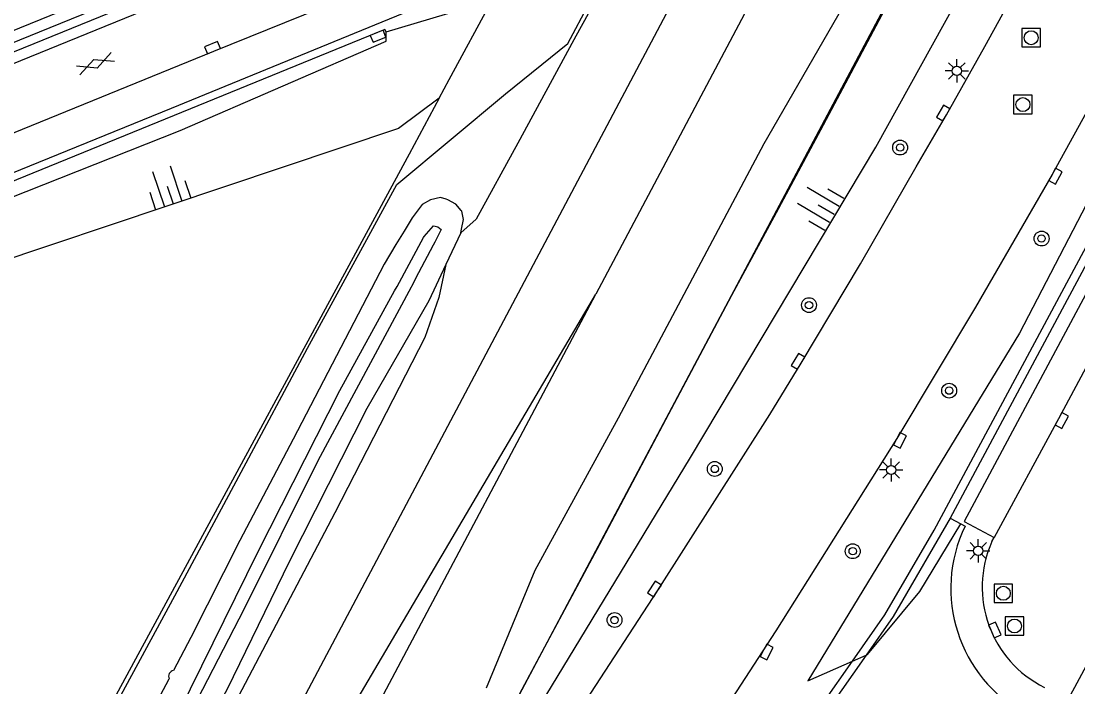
# Model space of a CAD drawing. Extents: x 136000 to 138005, y 398500 to 400500.
# Drawn here: x 137136.3 to 137193.2, y 399504.2 to 399540 of the extents above; entities that cross this region are included whole.
import ezdxf

# ---------------------------------------------------------------- set-up
doc = ezdxf.new("R2010")
doc.units = 0
for name, color, linetype in [('gg-afsc-hekwerk', 7, 'Continuous'), ('gg-afsc-muur', 7, 'Continuous'), ('gg-aspt-spoorlijn', 7, 'Continuous'), ('gg-knt-BGT kruinlijn', 7, 'Continuous'), ('gg-knt-bovenkant onderkant talud', 7, 'Continuous'), ('gg-knt-verharding', 7, 'Continuous'), ('gg-knt-verharding nz', 7, 'Continuous'), ('gg-kwrk-keermuur', 7, 'Continuous'), ('gt-grn-groengrens', 7, 'Continuous'), ('gt-grn-weggrens', 7, 'Continuous'), ('gt-symb-boom', 7, 'Continuous'), ('gt-symb-gesloten verharding', 7, 'Continuous'), ('gt-symb-kolk', 7, 'Continuous'), ('gt-symb-lichtmast', 7, 'Continuous'), ('gt-symb-rioolschacht', 7, 'Continuous'), ('gt-symb-talud symbool', 7, 'Continuous'), ('gx-grn-maaiveld', 7, 'Continuous')]:
    doc.layers.add(name, color=color, linetype=linetype)

# ---------------------------------------------------------------- blocks, each defined once
blk = doc.blocks.new('gt0-KOLK')
at = {"layer": 'gt-symb-kolk'}
blk.add_lwpolyline([(0, 0), (0.375, 0), (0.375, 0.4), (-0.375, 0.4), (-0.375, 0), (0, 0)], dxfattribs=at)
blk = doc.blocks.new('gt0-BOOM')
at = {"layer": 'gt-symb-boom'}
for radius in [0.4, 0.2]:
    blk.add_circle((0, 0), radius, dxfattribs=at)
blk = doc.blocks.new('gt0-GESVH1')
at = {"layer": 'gt-symb-gesloten verharding'}
for p, q in [((-0.992, -0.261), (0.008, 0.239)), ((0.008, -0.261), (-0.992, 0.239)), ((0.008, 0.239), (1.008, -0.261)), ((1.008, 0.239), (0.008, -0.261))]:
    blk.add_line(p, q, dxfattribs=at)
blk = doc.blocks.new('gt0-TALUD_1')
at = {"layer": 'gt-symb-talud symbool'}
for p, q in [((-1, -1), (-1, 0)), ((-0.5, -2), (-0.5, 0)), ((0, -1), (0, 0)), ((0.5, -2), (0.5, 0)), ((1, -1), (1, 0))]:
    blk.add_line(p, q, dxfattribs=at)
blk = doc.blocks.new('gt0-RS')
at = {"layer": 'gt-symb-rioolschacht'}
blk.add_lwpolyline([(-0.5, -0.5), (0.5, -0.5), (0.5, 0.5), (-0.5, 0.5)], close=True, dxfattribs=at)
blk.add_circle((0, 0), 0.375, dxfattribs=at)
blk = doc.blocks.new('gt0-LMAST')
at = {"layer": 'gt-symb-lichtmast'}
for p, q in [((-0.005, 0.246), (-0.005, 0.621)), ((-0.182, 0.173), (-0.447, 0.438)), ((0.172, 0.173), (0.437, 0.438)), ((-0.255, -0.004), (-0.63, -0.004)), ((-0.182, -0.181), (-0.447, -0.446)), ((-0.005, -0.254), (-0.005, -0.629)), ((0.437, -0.446), (0.172, -0.181)), ((0.245, -0.004), (0.62, -0.004))]:
    blk.add_line(p, q, dxfattribs=at)
blk.add_circle((-0.005, -0.004), 0.25, dxfattribs=at)

msp = doc.modelspace()

# ---------------------------------------------------------------- linework, layer by layer
at = {"layer": 'gg-afsc-hekwerk'}
msp.add_line((137156.475, 399491.206), (137188.884, 399552.213), dxfattribs=at)
msp.add_line((137156.475, 399491.206), (137188.884, 399552.213), dxfattribs=at)
msp.add_lwpolyline([(137100.51, 399437.167), (137101.904, 399439.299), (137125.095, 399475.365), (137131.938, 399485.971), (137133.906, 399489.1), (137137.395, 399495.769), (137140.991, 399502.444), (137144.579, 399509.07), (137148.151, 399515.741), (137151.732, 399522.404), (137155.355, 399529.055), (137156.538, 399531.226), (137162.388, 399536.104), (137165.75, 399538.815), (137166.92, 399540.999)], dxfattribs=at)
at = {"layer": 'gg-afsc-muur'}
msp.add_lwpolyline([(137126.181, 399434.307), (137129.753, 399441.006), (137136.067, 399452.927), (137137.838, 399456.268), (137140.217, 399460.74), (137142.597, 399465.212), (137149.065, 399477.354), (137155.534, 399489.496), (137159.114, 399496.225), (137163.293, 399504.042), (137167.472, 399511.859), (137171.027, 399518.564), (137174.582, 399525.268), (137176.981, 399529.718), (137179.379, 399534.167), (137182.349, 399539.764), (137185.32, 399545.362), (137189.257, 399552.899)], dxfattribs=at)
at = {"layer": 'gg-aspt-spoorlijn'}
for p, q in [((137179.459, 399548.321), (137167.259, 399525.316)), ((137174.036, 399546.048), (137144.508, 399490.359)), ((137147.67, 399492.062), (137167.259, 399525.316)), ((137149.146, 399491.206), (137167.259, 399525.316))]:
    msp.add_line(p, q, dxfattribs=at)
at = {"layer": 'gg-knt-BGT kruinlijn'}
msp.add_lwpolyline([(137158.828, 399535.875), (137156.636, 399534.245), (137122.347, 399522.746)], dxfattribs=at)
at = {"layer": 'gg-knt-bovenkant onderkant talud'}
for p, q in [((137184.71, 399509.302), (137186.909, 399512.954)), ((137181.073, 399505.555), (137181.814, 399505.88)), ((137178.677, 399504.505), (137181.073, 399505.555))]:
    msp.add_line(p, q, dxfattribs=at)
for points in [[(137204.716, 399550.518), (137197.512, 399537.518), (137190.069, 399523.222), (137178.677, 399504.505)], [(137090.056, 399520.209), (137092.025, 399521.495), (137098.134, 399523.925), (137116.125, 399531.491), (137141.707, 399541.9), (137160.339, 399549.841), (137161.233, 399549.306)], [(137156.475, 399491.206), (137164.573, 399503.682), (137172.35, 399516.523), (137182.336, 399533.225), (137189.091, 399545.435), (137190.472, 399546.895)], [(137075.652, 399505.027), (137101.615, 399516.867), (137119.021, 399523.9), (137144.87, 399534.136), (137155.96, 399538.933), (137155.969, 399539.45)], [(137181.814, 399505.88), (137181.882, 399505.91), (137184.71, 399509.302)]]:
    msp.add_lwpolyline(points, dxfattribs=at)
at = {"layer": 'gg-knt-verharding'}
for p, q in [((137205.147, 399548.402), (137186.342, 399513.258)), ((137186.342, 399513.258), (137186.909, 399512.954)), ((137186.909, 399512.954), (137187.148, 399512.826)), ((137188.588, 399512.001), (137188.701, 399512.211))]:
    msp.add_line(p, q, dxfattribs=at)
for points in [[(137090.448, 399519.272), (137098.603, 399522.623), (137116.561, 399529.87), (137142.369, 399540.38), (137166.606, 399550.225)], [(137201.909, 399550.407), (137197.345, 399541.836), (137194.846, 399537.234), (137191.835, 399531.764), (137187.712, 399524.614), (137183.462, 399517.543), (137176.96, 399507.187), (137167.31, 399492.357), (137163.42, 399486.218), (137160.176, 399480.914), (137155.683, 399473.369), (137152.047, 399467.107), (137145.112, 399454.348), (137144.092, 399452.377)], [(137207.464, 399547.163), (137192.178, 399518.611), (137188.701, 399512.211)], [(137091.757, 399516.056), (137100.308, 399519.55), (137111.889, 399524.257), (137123.479, 399528.989), (137135.006, 399533.65), (137146.689, 399538.407), (137158.242, 399543.081), (137164.008, 399545.432)], [(137158.2, 399490.183), (137162.117, 399496.376), (137170.585, 399509.338), (137176.635, 399518.832), (137178.318, 399521.598), (137181.509, 399526.951), (137184.51, 399532.167), (137186.136, 399534.967), (137188.203, 399538.656), (137189.658, 399541.312), (137191.488, 399544.748)]]:
    msp.add_lwpolyline(points, dxfattribs=at)
for centre, radius, start, end in [((137194.032, 399509.468), 7.659, 154.0002, 241.8191), ((137194.089, 399509.547), 6.024, 155.9601, 243.76)]:
    msp.add_arc(centre, radius, start, end, dxfattribs=at)
at = {"layer": 'gg-knt-verharding nz'}
msp.add_lwpolyline([(137205.805, 399548.05), (137187.092, 399513.085), (137188.701, 399512.211)], dxfattribs=at)
at = {"layer": 'gg-kwrk-keermuur'}
msp.add_line((137155.969, 399539.45), (137161.695, 399541.164), dxfattribs=at)
for points in [[(137090.217, 399519.814), (137098.374, 399523.144), (137116.341, 399530.422), (137142.119, 399540.898), (137161.508, 399548.796), (137167.049, 399551.043)], [(137090.056, 399520.209), (137098.286, 399523.605), (137116.164, 399530.863), (137161.279, 399549.203), (137161.233, 399549.306)], [(137092.509, 399514.258), (137101.222, 399517.811), (137118.504, 399524.793), (137144.398, 399535.334), (137155.756, 399539.979), (137162.585, 399542.806)], [(137155.969, 399539.45), (137155.902, 399539.57), (137144.557, 399534.931), (137118.667, 399524.377), (137101.434, 399517.363), (137092.665, 399513.83), (137092.53, 399514.2)]]:
    msp.add_lwpolyline(points, dxfattribs=at)
at = {"layer": 'gt-grn-groengrens'}
for p, q in [((137181.814, 399505.88), (137179.782, 399502.982)), ((137179.524, 399503.338), (137181.073, 399505.555))]:
    msp.add_line(p, q, dxfattribs=at)
for points in [[(137181.073, 399505.555), (137182.816, 399508.05), (137185.48, 399512.614), (137204.783, 399548.597), (137205.147, 399548.402)], [(137186.342, 399513.258), (137183.268, 399507.955), (137181.814, 399505.88)]]:
    msp.add_lwpolyline(points, dxfattribs=at)
at = {"layer": 'gt-grn-weggrens'}
msp.add_line((137194.738, 399507.304), (137192.678, 399503.474), dxfattribs=at)
at = {"layer": 'gx-grn-maaiveld'}
for p, q in [((137158.828, 399535.875), (137157.197, 399532.865)), ((137157.197, 399532.865), (137150.359, 399520.248)), ((137159.987, 399528.629), (137159.184, 399526.918)), ((137150.359, 399520.248), (137133.373, 399488.908))]:
    msp.add_line(p, q, dxfattribs=at)
for points in [[(137182.898, 399546.881), (137182.617, 399544.784), (137180.281, 399540.279), (137176.311, 399533.41), (137168.465, 399518.645), (137163.977, 399510.431), (137161.344, 399504.106)], [(137158.828, 399535.875), (137159.367, 399536.87), (137161.683, 399541.142), (137161.695, 399541.164)], [(137166.853, 399540.419), (137166.187, 399539.217), (137166.076, 399539.017), (137163.062, 399533.454), (137160.807, 399529.355), (137159.987, 399528.629)], [(137159.987, 399528.629), (137160.022, 399528.812), (137160.123, 399529.346), (137160.038, 399529.795), (137160.013, 399529.824), (137159.716, 399530.164), (137159.29, 399530.396), (137159.193, 399530.427), (137158.895, 399530.521), (137158.362, 399530.393), (137157.913, 399530.144), (137157.36, 399529.429), (137156.927, 399528.712), (137156.489, 399527.987), (137155.854, 399526.935), (137155.853, 399526.933), (137150.949, 399517.503), (137148.08, 399512.057), (137145.452, 399506.824), (137144.513, 399505.055)], [(137149.072, 399511.465), (137153.471, 399520.125), (137156.413, 399525.5), (137156.566, 399525.727), (137157.971, 399528.363), (137158.008, 399528.432), (137158.52, 399528.99), (137158.602, 399528.977), (137158.754, 399528.953), (137158.936, 399528.794), (137158.579, 399528.117), (137158.494, 399527.955), (137157.707, 399526.464), (137157.322, 399525.734), (137157.318, 399525.699), (137152.293, 399516.337), (137148.32, 399508.381), (137144.105, 399500.203)], [(137159.184, 399526.918), (137158.808, 399525.131), (137158.053, 399522.989), (137153.193, 399513.541), (137138.178, 399484.956), (137129.85, 399470.605), (137124.745, 399472.451), (137112.777, 399450.202), (137104.185, 399433.855)], [(137159.184, 399526.918), (137158.263, 399524.957), (137154.928, 399519.167), (137150.766, 399510.946), (137147.393, 399504.012), (137142.137, 399494.561), (137141.419, 399493.179), (137140.479, 399491.37), (137140.009, 399490.465), (137139.069, 399488.656), (137138.782, 399488.104), (137138.536, 399487.792), (137137.894, 399486.981), (137137.894, 399486.98), (137137.416, 399486.097), (137137.379, 399486.029), (137136.744, 399485.334), (137136.721, 399485.309), (137135.985, 399485.109)], [(137144.824, 399502.831), (137149.072, 399511.465)], [(137135.981, 399490.85), (137137.173, 399492.027), (137137.464, 399492.314), (137139.99, 399496.536), (137144.277, 399504.611)]]:
    msp.add_lwpolyline(points, dxfattribs=at)
msp.add_arc((137144.57, 399504.74), 0.32, 100.1934, 203.8225, dxfattribs=at)

# ---------------------------------------------------------------- block references
at = {"layer": 'gt-symb-boom'}
for p in [(137183.645, 399533.213), (137191.263, 399528.314), (137178.739, 399524.727), (137186.286, 399520.125), (137173.663, 399515.908), (137181.094, 399511.477), (137168.265, 399507.771)]:
    msp.add_blockref('gt0-BOOM', p, dxfattribs=at)
at = {"layer": 'gt-symb-gesloten verharding', "rotation": 21.64190049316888}
msp.add_blockref('gt0-GESVH1', (137140.303, 399537.731), dxfattribs=at)
at = {"layer": 'gt-symb-kolk'}
for p, rotation in [((137155.454, 399539.391), -157.74452575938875), ((137146.689, 399538.407), 22.15056864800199), ((137186.136, 399534.967), 59.55941485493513), ((137191.835, 399531.764), -117.91489094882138), ((137178.318, 399521.598), 59.09990849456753), ((137192.178, 399518.611), -118.51063348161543), ((137183.462, 399517.543), -117.91489094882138), ((137170.585, 399509.338), 56.94331835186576), ((137188.561, 399507.154), -65.900673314), ((137176.287, 399506.147), -117.91489094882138)]:
    msp.add_blockref('gt0-KOLK', p, dxfattribs=dict(at, rotation=rotation))
at = {"layer": 'gt-symb-lichtmast'}
for p in [(137186.703, 399537.344), (137183.169, 399515.855), (137187.856, 399511.501)]:
    msp.add_blockref('gt0-LMAST', p, dxfattribs=at)
at = {"layer": 'gt-symb-rioolschacht'}
for p in [(137190.704, 399539.128), (137190.259, 399535.525), (137189.204, 399509.212), (137189.809, 399507.45)]:
    msp.add_blockref('gt0-RS', p, dxfattribs=at)
at = {"layer": 'gt-symb-talud symbool'}
for p, xscale, yscale, rotation in [((137144.496, 399530.176), 1.0002284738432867, 1.0002284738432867, -161.58316555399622), ((137180.099, 399529.622), 0.999849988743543, 0.999849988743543, -120.668926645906)]:
    msp.add_blockref('gt0-TALUD_1', p, dxfattribs=dict(at, xscale=xscale, yscale=yscale, rotation=rotation))

doc.saveas('drawing.dxf')
